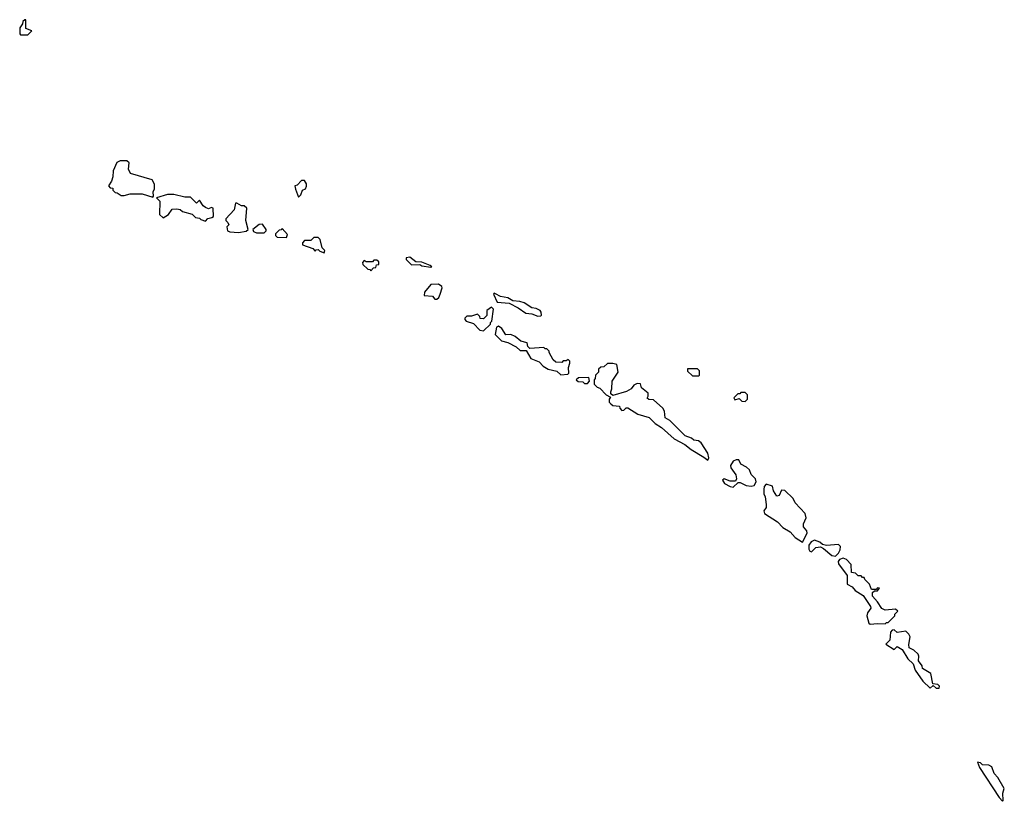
# Model space of a CAD drawing. Extents: x 2889633 to 3052318, y 540750 to 918690.
# Tile 275 of 656: x 2961880 to 2968428, y 723600 to 728800. Entities that reach past the tile are written whole.
import ezdxf

# ---------------------------------------------------------------- set-up
doc = ezdxf.new("R2010")
doc.units = 0

msp = doc.modelspace()

# ---------------------------------------------------------------- linework, layer by layer
at = {"layer": '0CON02XD'}
for points in [[(2961935, 728700), (2961960, 728725), (2961921.7, 728741.7), (2961920, 728800), (2961915, 728800), (2961901.7, 728788.3), (2961898.3, 728771.7), (2961880, 728745), (2961880, 728705), (2961885, 728700), (2961935, 728700)], [(2962765, 727620), (2962770, 727625), (2962767.5, 727655), (2962776.7, 727675), (2962777.5, 727705), (2962760, 727735), (2962617, 727777), (2962602.5, 727805), (2962607, 727847), (2962591.7, 727861.7), (2962548.3, 727861.7), (2962525, 727850), (2962502.5, 727795), (2962500, 727755), (2962490, 727725), (2962470, 727695), (2962481.7, 727681.7), (2962498.3, 727678.3), (2962500, 727665), (2962515, 727650), (2962528.3, 727648.3), (2962555, 727630), (2962575, 727630), (2962615, 727642.5), (2962695, 727642.5), (2962765, 727620)], [(2963735, 727620), (2963750, 727635), (2963760, 727665), (2963780, 727675), (2963787, 727693), (2963787.5, 727707.5), (2963775, 727730), (2963755, 727730), (2963725, 727700), (2963710, 727695), (2963713, 727673), (2963735, 727620)], [(2963115, 727460), (2963131.7, 727478.3), (2963157, 727483), (2963168.3, 727491.7), (2963167, 727547), (2963155, 727550), (2963135, 727542.5), (2963115, 727550), (2963100.7, 727560.7), (2963075, 727600), (2963055, 727580), (2963015, 727620), (2962978.3, 727618.3), (2962905, 727637.5), (2962863.6, 727636.4), (2962790, 727615), (2962811.7, 727591.7), (2962810, 727505), (2962835, 727482.5), (2962870, 727505), (2962895, 727540), (2962925, 727542.5), (2962947, 727537), (2962963, 727523), (2963027, 727507), (2963050, 727485), (2963075, 727480), (2963085, 727470), (2963115, 727460)], [(2963335, 727383.3), (2963385, 727392.5), (2963400, 727405), (2963383.8, 727465), (2963390, 727545), (2963371.7, 727561.7), (2963355, 727562.5), (2963325, 727580), (2963315, 727580), (2963306.1, 727533.9), (2963250, 727475), (2963250, 727465), (2963265, 727450), (2963270, 727435), (2963258.3, 727421.7), (2963262.5, 727395), (2963278.3, 727388.3), (2963335, 727383.3)], [(2963505, 727382.5), (2963520, 727395), (2963520, 727405), (2963495, 727440), (2963473, 727437), (2963430, 727405), (2963435, 727390), (2963455, 727382.5), (2963505, 727382.5)], [(2963655, 727350), (2963661.7, 727371.7), (2963625, 727410), (2963618.3, 727401.7), (2963605, 727400), (2963580, 727375), (2963580, 727365), (2963593, 727353), (2963655, 727350)], [(2963905, 727250), (2963910, 727265), (2963891.7, 727281.7), (2963877, 727337), (2963865, 727350), (2963835, 727350), (2963815, 727330), (2963775, 727330), (2963760, 727315), (2963761.7, 727301.7), (2963828.3, 727278.3), (2963845, 727260), (2963851.7, 727268.3), (2963865, 727270), (2963875, 727260), (2963905, 727250)], [(2964215, 727130), (2964231.7, 727148.3), (2964248.3, 727151.7), (2964251.7, 727168.3), (2964268.3, 727171.7), (2964268.3, 727188.3), (2964255, 727200), (2964235, 727200), (2964225, 727190), (2964185, 727190), (2964171.7, 727198.3), (2964160, 727185), (2964161.7, 727171.7), (2964195, 727140), (2964208.3, 727138.3), (2964215, 727130)], [(2964615, 727152.5), (2964620, 727155), (2964610, 727165), (2964555, 727187.5), (2964515, 727190), (2964475, 727220), (2964450, 727215), (2964450, 727205), (2964485, 727170), (2964541.7, 727171.7), (2964555, 727162.5), (2964615, 727152.5)], [(2964655, 726940), (2964668.3, 726951.7), (2964677, 726973), (2964690, 727015), (2964687.5, 727025), (2964665, 727040), (2964615, 727037.5), (2964571.7, 726988.3), (2964570, 726965), (2964625, 726960), (2964641.7, 726941.7), (2964655, 726940)], [(2965325, 726827.5), (2965345, 726830), (2965350, 726835), (2965347.5, 726855), (2965340, 726865), (2965315, 726877.5), (2965285, 726882.5), (2965235, 726916.7), (2965205, 726926.2), (2965160, 726930), (2965125, 726948.8), (2965078.3, 726958.3), (2965045, 726976.7), (2965035, 726980), (2965030, 726975), (2965055, 726920), (2965135, 726913.3), (2965194.1, 726884.1), (2965245, 726847.5), (2965285, 726843.3), (2965325, 726827.5)], [(2964965, 726730), (2965010, 726775), (2965010, 726785), (2965020, 726795), (2965030, 726875), (2965017.5, 726887.5), (2964987.5, 726865), (2964987, 726833), (2964965, 726810), (2964941.7, 726811.7), (2964940, 726825), (2964925, 726840), (2964885, 726827.5), (2964853, 726827), (2964840, 726815), (2964840, 726805), (2964850, 726795), (2964898.3, 726778.3), (2964940, 726735), (2964965, 726730)], [(2965478.3, 726438.3), (2965525, 726442.5), (2965531.7, 726448.3), (2965530, 726485), (2965537.5, 726515), (2965537.5, 726527.5), (2965528.3, 726538.3), (2965515, 726530), (2965495, 726530), (2965485, 726520), (2965445, 726522.5), (2965427, 726537), (2965400, 726585), (2965400, 726595), (2965385, 726610), (2965375, 726610), (2965365, 726620), (2965272.5, 726612.5), (2965260, 726625), (2965255, 726650), (2965211.7, 726661.7), (2965175, 726692.5), (2965146.4, 726706.4), (2965113, 726703), (2965086.4, 726746.4), (2965065, 726760), (2965050, 726755), (2965042.5, 726705), (2965085, 726662.5), (2965125, 726652.5), (2965182.5, 726622.5), (2965208.3, 726598.3), (2965248.3, 726598.3), (2965280, 726545), (2965333.6, 726523.6), (2965360, 726495), (2965394.2, 726474.2), (2965451.7, 726461.7), (2965478.3, 726438.3)], [(2966455, 725870), (2966462.5, 725885), (2966456.4, 725916.4), (2966412.5, 725985), (2966395, 725997.5), (2966363, 726003), (2966347, 726017), (2966305, 726032.5), (2966203, 726133), (2966171.7, 726151.7), (2966167.5, 726195), (2966157.5, 726215), (2966095, 726270), (2966063, 726273), (2966051.7, 726281.7), (2966060, 726295), (2966060, 726315), (2966015, 726350), (2966008.3, 726378.3), (2965985, 726380), (2965965, 726367.5), (2965946.4, 726343.6), (2965915, 726326.7), (2965825, 726300), (2965811.7, 726311.7), (2965810, 726325), (2965817.5, 726345), (2965820, 726395), (2965860, 726455), (2965850, 726505), (2965825, 726512.5), (2965788.3, 726511.7), (2965765, 726490), (2965745, 726487.5), (2965730, 726475), (2965730, 726455), (2965710, 726435), (2965707, 726413), (2965700, 726405), (2965700, 726375), (2965720, 726355), (2965738.3, 726348.3), (2965780, 726305), (2965808.3, 726288.3), (2965800, 726275), (2965800, 726255), (2965810, 726245), (2965825, 726233.3), (2965868.3, 726228.3), (2965870, 726215), (2965885, 726200), (2965898.3, 726201.7), (2965913, 726217), (2965925, 726217.5), (2965990, 726175), (2966065, 726152.5), (2966105, 726113.3), (2966147.7, 726087.7), (2966231.2, 726011.2), (2966304, 725974), (2966345, 725940), (2966430.5, 725890.4), (2966455, 725870)], [(2966395, 726430), (2966400, 726435), (2966400, 726465), (2966387, 726477), (2966321.7, 726478.3), (2966321.7, 726461.7), (2966355, 726430), (2966395, 726430)], [(2965655, 726380), (2965670, 726395), (2965665, 726420), (2965595, 726417.5), (2965580, 726405), (2965593, 726393), (2965625, 726390), (2965635, 726380), (2965655, 726380)], [(2966705, 726260), (2966720, 726275), (2966720, 726305), (2966705, 726320), (2966675, 726320), (2966668.3, 726311.7), (2966655, 726310), (2966630, 726285), (2966635, 726270), (2966665, 726280), (2966681.7, 726261.7), (2966705, 726260)], [(2966625, 725690), (2966658.3, 725721.7), (2966671.7, 725721.7), (2966710.7, 725700.7), (2966745, 725696.7), (2966765, 725700), (2966777.5, 725725), (2966772.5, 725745), (2966743.9, 725773.9), (2966732.5, 725805), (2966713.6, 725823.6), (2966675, 725842.5), (2966661.7, 725871.7), (2966645, 725872.5), (2966625, 725862.5), (2966606.7, 725835), (2966609.3, 725819.3), (2966641.7, 725771.7), (2966647.5, 725745), (2966640, 725730), (2966605, 725728.8), (2966565, 725746.2), (2966553.6, 725736.4), (2966567.5, 725715), (2966605, 725694.2), (2966625, 725690)], [(2967085, 725323.3), (2967117.5, 725385), (2967115, 725400), (2967093, 725427), (2967093, 725447), (2967110, 725485), (2967102.5, 725515), (2967037.5, 725585), (2967022.5, 725615), (2966968.3, 725668.3), (2966945, 725670), (2966930, 725635), (2966915, 725630), (2966892.5, 725665), (2966886.4, 725696.4), (2966845, 725710), (2966830, 725695), (2966827.5, 725675), (2966827.5, 725645), (2966837.5, 725625), (2966843.3, 725575), (2966843.3, 725555), (2966828.3, 725531.7), (2966833.3, 725515), (2966920, 725460), (2966955, 725421.2), (2967003.3, 725393.3), (2967036.2, 725355), (2967085, 725323.3)], [(2967305, 725230), (2967325, 725250), (2967337, 725273), (2967337.5, 725295), (2967325, 725307.5), (2967245, 725302.5), (2967218.3, 725308.3), (2967200, 725325), (2967165, 725337.5), (2967143.6, 725326.4), (2967127.5, 725305), (2967127, 725277), (2967135, 725263.3), (2967145, 725260), (2967175, 725287.5), (2967205, 725292.5), (2967225, 725282.5), (2967280, 725235), (2967305, 725230)], [(2967535, 724777.5), (2967585, 724783.3), (2967635, 724780), (2967645, 724790), (2967655, 724790), (2967700, 724835), (2967700, 724845), (2967720, 724865), (2967705, 724877.5), (2967635, 724872.5), (2967613.6, 724883.6), (2967585, 724927.5), (2967550, 724965), (2967551.7, 724988.3), (2967565, 725000), (2967585, 725000), (2967598.3, 725018.3), (2967585, 725020), (2967575, 725010), (2967545, 725010), (2967530, 725045), (2967500, 725075), (2967495, 725090), (2967485, 725090), (2967475, 725100), (2967455, 725100), (2967437, 725117), (2967411.7, 725121.7), (2967410, 725175), (2967378.3, 725208.3), (2967355, 725217.5), (2967331.7, 725208.3), (2967322.5, 725195), (2967325, 725180), (2967381.7, 725101.7), (2967382.5, 725045), (2967415, 725027.5), (2967435, 725003.3), (2967489.3, 724969.3), (2967537, 724897), (2967540, 724885), (2967517.5, 724855), (2967513.3, 724835), (2967527.5, 724785), (2967535, 724777.5)], [(2967995, 724352.5), (2967995.9, 724365.9), (2967985, 724377.5), (2967951.7, 724381.7), (2967939.3, 724449.3), (2967883, 724483), (2967881.7, 724501.7), (2967857.5, 724535), (2967860, 724565), (2967855, 724580), (2967826.1, 724606.1), (2967795, 724620), (2967793, 724643), (2967802.5, 724695), (2967793, 724713), (2967771.7, 724731.7), (2967715, 724722.5), (2967695, 724740), (2967681.7, 724738.3), (2967670, 724725), (2967667, 724673), (2967640, 724645), (2967695, 724610), (2967715, 724630), (2967749.3, 724609.3), (2967787, 724547), (2967822.5, 724515), (2967835, 724472.5), (2967885, 724398.8), (2967935, 724352.5), (2967955, 724370), (2967975, 724352.5), (2967995, 724352.5)], [(2968415, 723600), (2968420, 723605), (2968416.7, 723655), (2968427.5, 723685), (2968385, 723757.5), (2968360, 723785), (2968345, 723830), (2968325, 723840), (2968283, 723843), (2968270, 723855), (2968250, 723860), (2968262.5, 723825), (2968392.5, 723625), (2968415, 723600)]]:
    msp.add_lwpolyline(points, dxfattribs=at)

doc.saveas('drawing.dxf')
